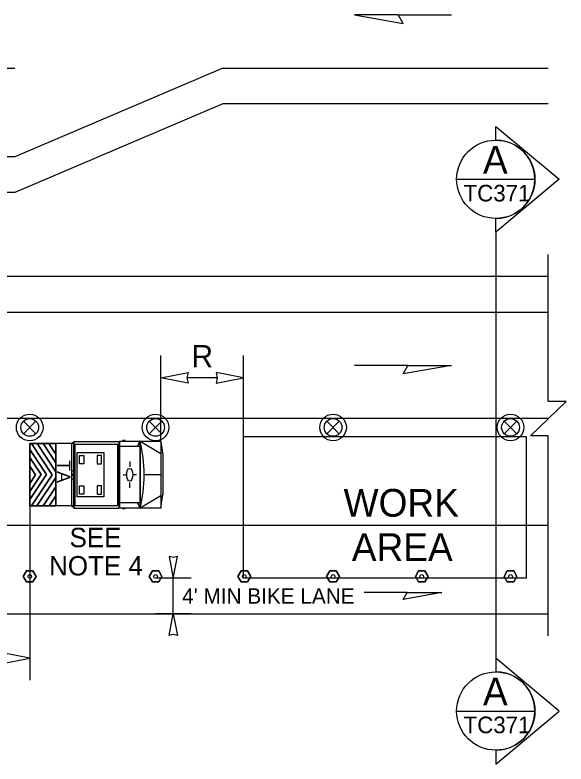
# Model space of a CAD drawing. Extents: x 99958 to 100136, y 99935 to 100013.
# Drawn here: x 100065.632 to 100067.619, y 99973.53 to 99976.232 of the extents above; entities that cross this region are included whole.
import ezdxf

# ---------------------------------------------------------------- set-up
doc = ezdxf.new("R2010")
doc.units = 0
for name, color, linetype in [('RD_ED_ShoulderPavedEdge', 7, 'Continuous'), ('RD_MK_LineEdgeYellow', 7, 'Continuous'), ('RD_MK_LineLane', 7, 'Continuous'), ('SH_TI_WZSectionCut', 7, 'Continuous'), ('TR_WZ_TrafficSafetyDrum', 7, 'Continuous'), ('TR_WZ_TransportableAttenuator', 7, 'Continuous'), ('TR_WZ_TubularMarker', 7, 'Continuous'), ('TR_WZ_WorkAreaLabel', 7, 'Continuous'), ('TR_WZ_WorkZoneDetails', 7, 'Continuous'), ('TR_WZ_WorkZoneTextCurrent', 7, 'Continuous')]:
    doc.layers.add(name, color=color, linetype=linetype)

msp = doc.modelspace()

# ---------------------------------------------------------------- linework, layer by layer
at = {"layer": 'RD_ED_ShoulderPavedEdge'}
for p, q in [((100066.3819, 99975.9124), (100065.6319, 99975.5924)), ((100067.555, 99975.9124), (100066.3819, 99975.9124)), ((100065.6319, 99975.5924), (100064.8819, 99975.5924)), ((100067.555, 99975.2884), (100064.8819, 99975.2884)), ((100064.6319, 99974.0724), (100067.555, 99974.0724))]:
    msp.add_line(p, q, dxfattribs=at)
at = {"layer": 'RD_MK_LineEdgeYellow'}
for p, q in [((100066.3819, 99976.0404), (100065.6319, 99975.7204)), ((100066.3819, 99976.0404), (100067.555, 99976.0404)), ((100065.6319, 99975.7204), (100064.8819, 99975.7204)), ((100064.8819, 99975.1604), (100067.555, 99975.1604)), ((100064.8819, 99974.3924), (100067.555, 99974.3924))]:
    msp.add_line(p, q, dxfattribs=at)
at = {"layer": 'RD_MK_LineLane'}
for points in [[(100064.3984, 99976.0404), (100065.6319, 99976.0404)], [(100067.555, 99974.7764), (100060.32, 99974.7764)]]:
    msp.add_lwpolyline(points, dxfattribs=at)
at = {"layer": 'SH_TI_WZSectionCut'}
for p, q in [((100067.3657, 99975.7808), (100067.3657, 99975.8307)), ((100067.3657, 99975.8307), (100067.5938, 99975.6396)), ((100067.5938, 99975.6396), (100067.3657, 99975.4484)), ((100067.3657, 99975.4484), (100067.3657, 99975.4984)), ((100067.3657, 99975.4484), (100067.3657, 99973.9125)), ((100067.3657, 99973.9125), (100067.3657, 99973.8625)), ((100067.5939, 99973.7213), (100067.3657, 99973.9125)), ((100067.3657, 99973.5302), (100067.5939, 99973.7213)), ((100067.3657, 99973.5801), (100067.3657, 99973.5302))]:
    msp.add_line(p, q, dxfattribs=at)
for points in [[(100067.2245, 99975.6396), (100067.5069, 99975.6396)], [(100067.2245, 99973.7213), (100067.5069, 99973.7213)]]:
    msp.add_lwpolyline(points, dxfattribs=at)
for centre in [(100067.3657, 99975.6396), (100067.3657, 99973.7213)]:
    msp.add_circle(centre, 0.1412, dxfattribs=at)
for centre in [(100067.3657, 99975.6396), (100067.3657, 99973.7213)]:
    msp.add_arc(centre, 0.1412, 269.9978, 90.0022, dxfattribs=at)
at = {"layer": 'TR_WZ_TrafficSafetyDrum'}
for p, q in [((100065.7076, 99974.7671), (100065.6623, 99974.7218)), ((100065.6623, 99974.7671), (100065.7076, 99974.7218)), ((100066.1163, 99974.7671), (100066.1615, 99974.7218)), ((100066.1615, 99974.7671), (100066.1163, 99974.7218)), ((100066.7563, 99974.7671), (100066.8015, 99974.7218)), ((100066.8015, 99974.7671), (100066.7563, 99974.7218)), ((100067.3963, 99974.7671), (100067.4415, 99974.7218)), ((100067.4415, 99974.7671), (100067.3963, 99974.7218))]:
    msp.add_line(p, q, dxfattribs=at)
for centre, radius in [((100065.685, 99974.7445), 0.048), ((100065.685, 99974.7445), 0.048), ((100066.1389, 99974.7445), 0.048), ((100066.1389, 99974.7445), 0.048), ((100066.7789, 99974.7445), 0.048), ((100066.7789, 99974.7445), 0.048), ((100067.4189, 99974.7445), 0.048), ((100067.4189, 99974.7445), 0.048), ((100065.685, 99974.7445), 0.032), ((100066.1389, 99974.7445), 0.032), ((100066.7789, 99974.7445), 0.032), ((100067.4189, 99974.7445), 0.032)]:
    msp.add_circle(centre, radius, dxfattribs=at)
at = {"layer": 'TR_WZ_TransportableAttenuator'}
for p, q in [((100065.766, 99974.5739), (100065.6912, 99974.6866)), ((100065.6912, 99974.6866), (100065.7116, 99974.6866)), ((100065.6912, 99974.6866), (100065.766, 99974.5739)), ((100065.7116, 99974.6866), (100065.6912, 99974.6866)), ((100065.7116, 99974.6866), (100065.7793, 99974.5838)), ((100065.7793, 99974.5838), (100065.7116, 99974.6866)), ((100065.7793, 99974.6171), (100065.7337, 99974.6866)), ((100065.7337, 99974.6866), (100065.7541, 99974.6866)), ((100065.7541, 99974.6866), (100065.7337, 99974.6866)), ((100065.7337, 99974.6866), (100065.7793, 99974.6171)), ((100065.7541, 99974.6866), (100065.7793, 99974.6484)), ((100065.7793, 99974.6484), (100065.7541, 99974.6866)), ((100065.7793, 99974.4613), (100065.7793, 99974.6866)), ((100065.8437, 99974.6866), (100065.7793, 99974.6866)), ((100065.8361, 99974.6824), (100065.8361, 99974.4649)), ((100065.8396, 99974.6897), (100065.8432, 99974.6897)), ((100065.8432, 99974.6897), (100065.8432, 99974.4576)), ((100065.8437, 99974.6937), (100066.0062, 99974.6937)), ((100065.8437, 99974.6937), (100065.8437, 99974.4537)), ((100065.8437, 99974.6862), (100065.8437, 99974.4613)), ((100065.8483, 99974.6841), (100065.8483, 99974.4633)), ((100065.8483, 99974.6841), (100066.0016, 99974.6841)), ((100066.0016, 99974.6841), (100066.0016, 99974.4633)), ((100066.0062, 99974.6937), (100066.0062, 99974.4537)), ((100066.0084, 99974.6937), (100066.0084, 99974.4537)), ((100066.1576, 99974.6937), (100066.0084, 99974.6937)), ((100066.0817, 99974.6751), (100066.0084, 99974.6751)), ((100066.0288, 99974.6971), (100066.0198, 99974.6971)), ((100066.0817, 99974.6937), (100066.0722, 99974.6751)), ((100066.0817, 99974.6937), (100066.0817, 99974.4537)), ((100066.083, 99974.6937), (100066.083, 99974.4537)), ((100066.1576, 99974.6497), (100066.083, 99974.6937)), ((100066.1576, 99974.6937), (100066.1576, 99974.4537)), ((100066.1576, 99974.6937), (100066.165, 99974.6452)), ((100065.685, 99974.6651), (100065.7451, 99974.5746)), ((100065.685, 99974.636), (100065.685, 99974.6651)), ((100065.7451, 99974.5746), (100065.685, 99974.6651)), ((100065.685, 99974.6651), (100065.685, 99974.636)), ((100065.7793, 99974.6484), (100065.7793, 99974.6171)), ((100065.7793, 99974.6171), (100065.7793, 99974.6484)), ((100065.7258, 99974.5749), (100065.685, 99974.636)), ((100065.685, 99974.636), (100065.7258, 99974.5749)), ((100066.0459, 99974.6212), (100066.0459, 99974.6018)), ((100066.165, 99974.6452), (100066.165, 99974.5021)), ((100065.685, 99974.605), (100065.7058, 99974.574)), ((100065.685, 99974.5426), (100065.685, 99974.605)), ((100065.7058, 99974.574), (100065.685, 99974.605)), ((100065.685, 99974.605), (100065.685, 99974.5426)), ((100065.685, 99974.5135), (100065.7258, 99974.5749)), ((100065.7258, 99974.5749), (100065.685, 99974.5135)), ((100065.7451, 99974.5746), (100065.685, 99974.484)), ((100065.685, 99974.484), (100065.7451, 99974.5746)), ((100065.7058, 99974.574), (100065.685, 99974.5426)), ((100065.685, 99974.5426), (100065.7058, 99974.574)), ((100065.6911, 99974.4611), (100065.766, 99974.5739)), ((100065.766, 99974.5739), (100065.6911, 99974.4611)), ((100065.7793, 99974.5838), (100065.7793, 99974.5638)), ((100065.7793, 99974.5638), (100065.7793, 99974.5838)), ((100065.8361, 99974.5906), (100065.8432, 99974.5861)), ((100065.838, 99974.5737), (100065.8413, 99974.5737)), ((100065.8396, 99974.577), (100065.8396, 99974.5703)), ((100066.022, 99974.5738), (100066.032, 99974.5738)), ((100066.0347, 99974.5732), (100066.0347, 99974.5732)), ((100066.0697, 99974.5738), (100066.0597, 99974.5738)), ((100066.1576, 99974.5737), (100066.0977, 99974.5737)), ((100065.7793, 99974.5638), (100065.7112, 99974.4611)), ((100065.7112, 99974.4611), (100065.7793, 99974.5638)), ((100065.8361, 99974.5568), (100065.8432, 99974.5613)), ((100066.0459, 99974.5261), (100066.0459, 99974.5455)), ((100065.685, 99974.484), (100065.685, 99974.5135)), ((100065.685, 99974.5135), (100065.685, 99974.484)), ((100065.7332, 99974.4611), (100065.7793, 99974.5306)), ((100065.7793, 99974.5306), (100065.7332, 99974.4611)), ((100065.7793, 99974.5306), (100065.7793, 99974.4974)), ((100065.7793, 99974.4974), (100065.7793, 99974.5306)), ((100065.7793, 99974.4974), (100065.7548, 99974.4611)), ((100065.7548, 99974.4611), (100065.7793, 99974.4974)), ((100066.1576, 99974.4976), (100066.083, 99974.4537)), ((100066.1576, 99974.4537), (100066.165, 99974.5021)), ((100065.7112, 99974.4611), (100065.6911, 99974.4611)), ((100065.6911, 99974.4611), (100065.7112, 99974.4611)), ((100065.7548, 99974.4611), (100065.7332, 99974.4611)), ((100065.7332, 99974.4611), (100065.7548, 99974.4611)), ((100065.8437, 99974.4613), (100065.7793, 99974.4613)), ((100065.8396, 99974.4576), (100065.8432, 99974.4576)), ((100065.8483, 99974.4633), (100066.0016, 99974.4633)), ((100066.0817, 99974.4723), (100066.0084, 99974.4723)), ((100066.0738, 99974.4723), (100066.0817, 99974.4537)), ((100065.8437, 99974.4537), (100066.0062, 99974.4537)), ((100066.1576, 99974.4537), (100066.0084, 99974.4537)), ((100066.0288, 99974.4503), (100066.0198, 99974.4503))]:
    msp.add_line(p, q, dxfattribs=at)
for points in [[(100065.7793, 99974.4611), (100065.685, 99974.4611), (100065.685, 99974.6866), (100065.7793, 99974.6866)], [(100065.8563, 99974.6537), (100065.9523, 99974.6537), (100065.9523, 99974.4937), (100065.8563, 99974.4937)], [(100065.8643, 99974.6437), (100065.8803, 99974.6437), (100065.8803, 99974.6137), (100065.8643, 99974.6137)], [(100065.9443, 99974.6437), (100065.9283, 99974.6437), (100065.9283, 99974.6137), (100065.9443, 99974.6137)], [(100065.8643, 99974.5337), (100065.8803, 99974.5337), (100065.8803, 99974.5037), (100065.8643, 99974.5037)], [(100065.9443, 99974.5337), (100065.9283, 99974.5337), (100065.9283, 99974.5037), (100065.9443, 99974.5037)]]:
    msp.add_lwpolyline(points, close=True, dxfattribs=at)
msp.add_lwpolyline([(100065.7793, 99974.6866), (100065.685, 99974.6866), (100065.685, 99974.4611), (100065.7793, 99974.4613)], dxfattribs=at)
for centre, major_axis, start_param, end_param in [((100065.8396, 99974.6824), (0, 0.00732), 6.283185, 7.853982), ((100065.9764, 99974.5736), (0, 0.2519), 4.215852, 5.209111), ((100065.8396, 99974.4649), (0, -0.00732), 4.712389, 6.283185)]:
    msp.add_ellipse(centre, major_axis=major_axis, ratio=0.481608, start_param=start_param, end_param=end_param, dxfattribs=at)
for centre, major_axis in [((100066.0459, 99974.5737), (0, -0.0231)), ((100065.8396, 99974.5737), (0, -0.00338))]:
    msp.add_ellipse(centre, major_axis=major_axis, ratio=0.481608, dxfattribs=at)
at = {"layer": 'TR_WZ_TubularMarker'}
for points in [[(100065.6619, 99974.2071), (100065.6734, 99974.2271), (100065.6965, 99974.2271), (100065.7081, 99974.2071), (100065.6965, 99974.1871), (100065.6734, 99974.1871)], [(100066.1158, 99974.2071), (100066.1274, 99974.2271), (100066.1505, 99974.2271), (100066.162, 99974.2071), (100066.1505, 99974.1871), (100066.1274, 99974.1871)], [(100066.4358, 99974.2071), (100066.4474, 99974.2271), (100066.4705, 99974.2271), (100066.482, 99974.2071), (100066.4705, 99974.1871), (100066.4474, 99974.1871)], [(100066.7558, 99974.2071), (100066.7674, 99974.2271), (100066.7905, 99974.2271), (100066.802, 99974.2071), (100066.7905, 99974.1871), (100066.7674, 99974.1871)], [(100067.0758, 99974.2071), (100067.0874, 99974.2271), (100067.1105, 99974.2271), (100067.122, 99974.2071), (100067.1105, 99974.1871), (100067.0874, 99974.1871)], [(100067.3958, 99974.2071), (100067.4074, 99974.2271), (100067.4305, 99974.2271), (100067.442, 99974.2071), (100067.4305, 99974.1871), (100067.4074, 99974.1871)]]:
    msp.add_lwpolyline(points, close=True, dxfattribs=at)
for points in [[(100065.6734, 99974.1871), (100065.6965, 99974.1871), (100065.7081, 99974.2071), (100065.6965, 99974.2271), (100065.6734, 99974.2271), (100065.6619, 99974.2071), (100065.6734, 99974.1871)], [(100066.1274, 99974.1871), (100066.1505, 99974.1871), (100066.162, 99974.2071), (100066.1505, 99974.2271), (100066.1274, 99974.2271), (100066.1158, 99974.2071), (100066.1274, 99974.1871)], [(100066.4474, 99974.1871), (100066.4705, 99974.1871), (100066.482, 99974.2071), (100066.4705, 99974.2271), (100066.4474, 99974.2271), (100066.4358, 99974.2071), (100066.4474, 99974.1871)], [(100066.7674, 99974.1871), (100066.7905, 99974.1871), (100066.802, 99974.2071), (100066.7905, 99974.2271), (100066.7674, 99974.2271), (100066.7558, 99974.2071), (100066.7674, 99974.1871)], [(100067.0874, 99974.1871), (100067.1105, 99974.1871), (100067.122, 99974.2071), (100067.1105, 99974.2271), (100067.0874, 99974.2271), (100067.0758, 99974.2071), (100067.0874, 99974.1871)], [(100067.4074, 99974.1871), (100067.4305, 99974.1871), (100067.442, 99974.2071), (100067.4305, 99974.2271), (100067.4074, 99974.2271), (100067.3958, 99974.2071), (100067.4074, 99974.1871)]]:
    msp.add_lwpolyline(points, dxfattribs=at)
for centre in [(100065.685, 99974.2071), (100066.1389, 99974.2071), (100066.4589, 99974.2071), (100066.7789, 99974.2071), (100067.0989, 99974.2071), (100067.4189, 99974.2071)]:
    msp.add_circle(centre, 0.00667, dxfattribs=at)
at = {"layer": 'TR_WZ_WorkZoneDetails'}
for p, q in [((100067.0136, 99976.2324), (100067.2065, 99976.2324)), ((100066.1576, 99974.6937), (100066.1576, 99975.0036)), ((100066.4554, 99974.7125), (100066.4554, 99975.0036)), ((100067.0492, 99974.9684), (100066.8563, 99974.9684)), ((100066.3616, 99974.9236), (100066.2514, 99974.9236)), ((100065.685, 99974.4611), (100065.685, 99973.8325)), ((100066.2669, 99974.2004), (100066.1389, 99974.2004)), ((100066.2029, 99974.0724), (100066.2029, 99974.2004)), ((100067.0457, 99974.1488), (100066.8914, 99974.1488)), ((100066.2669, 99974.0724), (100066.1389, 99974.0724))]:
    msp.add_line(p, q, dxfattribs=at)
for points in [[(100066.8563, 99976.2324), (100067.0314, 99976.2016), (100067.0136, 99976.2324)], [(100067.2065, 99974.9684), (100067.0314, 99974.9376), (100067.0492, 99974.9684)], [(100066.1576, 99974.9236), (100066.2559, 99974.9429), (100066.2514, 99974.9236), (100066.2559, 99974.9044)], [(100066.4554, 99974.9236), (100066.3571, 99974.9429), (100066.3616, 99974.9236), (100066.3571, 99974.9044)], [(100066.4554, 99974.2004), (100066.4554, 99974.7114), (100067.475, 99974.7114), (100067.475, 99974.2004)], [(100066.2029, 99974.2004), (100066.2183, 99974.2791), (100066.2029, 99974.2754), (100066.1875, 99974.2791)], [(100067.1714, 99974.1488), (100067.0314, 99974.1241), (100067.0457, 99974.1488)], [(100066.2029, 99974.0724), (100066.2183, 99973.9938), (100066.2029, 99973.9975), (100066.1875, 99973.9938)], [(100065.685, 99973.9125), (100065.5867, 99973.9317), (100065.5912, 99973.9125), (100065.5867, 99973.8932)]]:
    msp.add_lwpolyline(points, close=True, dxfattribs=at)
msp.add_lwpolyline([(100067.555, 99973.9924), (100067.555, 99974.7145), (100067.491, 99974.7145), (100067.619, 99974.8384), (100067.555, 99974.8384), (100067.555, 99975.3685)], dxfattribs=at)

# ---------------------------------------------------------------- texts
at = {"layer": 'SH_TI_WZSectionCut'}
for s, height, rotation, p in [('A', 0.1, 0.01, (100067.3195, 99975.6602)), ('TC371', 0.06, 360, (100067.2498, 99975.5596)), ('A', 0.1, 0.01, (100067.3195, 99973.7419)), ('TC371', 0.06, 360, (100067.2499, 99973.6413))]:
    msp.add_text(s, height=height, rotation=rotation, dxfattribs=at).set_placement(p)
at = {"layer": 'TR_WZ_TransportableAttenuator'}
msp.add_text('TA', height=0.048, rotation=270, dxfattribs=at).set_placement((100065.7837, 99974.6263))
at = {"layer": 'TR_WZ_WorkAreaLabel'}
for s, p in [('WORK', (100066.8169, 99974.4225)), ('AREA', (100066.8465, 99974.2624))]:
    msp.add_text(s, height=0.1, dxfattribs=at).set_placement(p)
at = {"layer": 'TR_WZ_WorkZoneTextCurrent'}
for s, height, p in [('R', 0.08, (100066.2689, 99974.9616)), ('SEE', 0.07, (100065.8286, 99974.3124)), ('NOTE 4', 0.07, (100065.755, 99974.2104)), ("4' MIN BIKE LANE", 0.056, (100066.2349, 99974.1084))]:
    msp.add_text(s, height=height, dxfattribs=at).set_placement(p)

doc.saveas('drawing.dxf')
